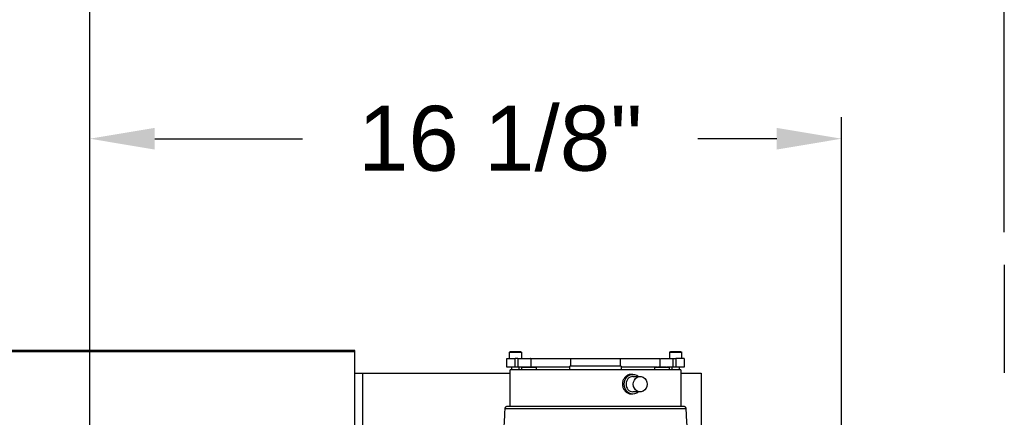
# Model space of a CAD drawing. Header units: inches. Extents: x 170 to 312, y 215 to 248.
# Tile 369 of 529: x 255.108 to 256.529, y 224.833 to 225.407. Entities that reach past the tile are written whole.
import ezdxf

# ---------------------------------------------------------------- set-up
doc = ezdxf.new("R2010")
doc.units = ezdxf.units.IN
doc.header["$LTSCALE"] = 0.25
doc.header["$MEASUREMENT"] = 0
doc.linetypes.add('PHANTOM2', pattern=[1.25, 0.625, -0.125, 0.125, -0.125, 0.125, -0.125])
for name, color, linetype in [('ANNOTATIONS', 1, 'Continuous'), ('HIDDEN', 6, 'PHANTOM2'), ('MOTOR RH', 7, 'Continuous')]:
    doc.layers.add(name, color=color, linetype=linetype)
doc.styles.add('ARIAL', font='arial.ttf', dxfattribs={"height": 0.09375})
doc.dimstyles.new('STANDARD$0', dxfattribs={"dimtxt": 0.09375, "dimasz": 0.09375, "dimexe": 0.03125, "dimexo": 0.046875, "dimgap": 0.09, "dimtad": 0, "dimtih": 1, "dimtoh": 1, "dimdec": 4, "dimzin": 0, "dimdsep": 46, "dimtxsty": 'ARIAL', "dimcen": 0.09, "dimadec": 0, "dimazin": 0, "dimtfac": 1, "dimtdec": 4, "dimtofl": 0, "dimtmove": 0, "dimatfit": 1, "dimfxl": 1, "dimtolj": 1, "dimtzin": 0, "dimarcsym": 0})

# ---------------------------------------------------------------- blocks, each defined once
blk = doc.blocks.new('*D221')
at = {"layer": 'ANNOTATIONS', "color": 0, "lineweight": -2, "transparency": 16777216}
for p, q in [((255.2092, 223.8187), (255.2092, 225.2665)), ((256.2944, 224.6654), (256.2944, 225.2665)), ((255.303, 225.2353), (255.5164, 225.2353)), ((256.2007, 225.2353), (256.0867, 225.2353))]:
    blk.add_line(p, q, dxfattribs=at)
at = {"layer": 'ANNOTATIONS', "color": 0, "transparency": 16777216}
for points in [[(255.303, 225.2509), (255.303, 225.2196), (255.2092, 225.2353)], [(256.2007, 225.2509), (256.2007, 225.2196), (256.2944, 225.2353)]]:
    blk.add_solid(points, dxfattribs=at)
at = {"layer": 'defpoints', "color": 0, "transparency": 16777216}
for p in [(255.2092, 225.2353), (256.2944, 224.6186), (255.2092, 223.7718)]:
    blk.add_point(p, dxfattribs=at)
at = {"layer": 'ANNOTATIONS', "color": 0, "transparency": 16777216, "insert": (255.8016, 225.2353), "char_height": 0.09375, "attachment_point": 5, "style": 'ARIAL'}
blk.add_mtext('\\A1;16 1/8"', dxfattribs=at)
blk = doc.blocks.new('*D222')
at = {"layer": 'ANNOTATIONS', "color": 0, "lineweight": -2, "transparency": 16777216}
for p, q in [((255.2092, 223.8187), (255.2092, 225.5464)), ((256.5293, 225.1001), (256.5293, 225.5464)), ((255.303, 225.5152), (255.5841, 225.5152)), ((256.4355, 225.5152), (256.1544, 225.5152))]:
    blk.add_line(p, q, dxfattribs=at)
at = {"layer": 'ANNOTATIONS', "color": 0, "transparency": 16777216}
for points in [[(255.303, 225.5308), (255.303, 225.4995), (255.2092, 225.5152)], [(256.4355, 225.5308), (256.4355, 225.4995), (256.5293, 225.5152)]]:
    blk.add_solid(points, dxfattribs=at)
at = {"layer": 'defpoints', "color": 0, "transparency": 16777216}
for p in [(255.2092, 225.5152), (256.5293, 225.0532), (255.2092, 223.7718)]:
    blk.add_point(p, dxfattribs=at)
at = {"layer": 'ANNOTATIONS', "color": 0, "transparency": 16777216, "insert": (255.8692, 225.5152), "char_height": 0.09375, "attachment_point": 5, "style": 'ARIAL'}
blk.add_mtext('\\A1;18 1/2"', dxfattribs=at)

msp = doc.modelspace()

# ---------------------------------------------------------------- linework, layer by layer
at = {"layer": 'HIDDEN'}
msp.add_line((256.52927, 225.05324), (256.52927, 224.02255), dxfattribs=at)
at = {"layer": 'MOTOR RH'}
for p, q in [((255.59167, 224.92951), (249.82604, 224.92951)), ((249.82604, 224.92804), (255.59167, 224.92804)), ((255.59167, 224.23906), (255.59167, 224.92951)), ((255.81497, 224.9177), (255.81497, 224.92656)), ((255.83219, 224.92656), (255.81497, 224.92656)), ((255.83219, 224.92656), (255.83219, 224.9177)), ((256.04626, 224.9177), (256.04626, 224.92656)), ((256.06349, 224.92656), (256.04626, 224.92656)), ((256.06349, 224.92656), (256.06349, 224.9177)), ((255.81127, 224.9054), (255.81127, 224.9177)), ((255.83601, 224.9054), (255.81127, 224.9054)), ((255.81866, 224.90171), (255.81866, 224.9054)), ((255.82313, 224.9054), (255.82313, 224.9177)), ((255.82714, 224.9177), (255.82313, 224.9177)), ((255.82714, 224.9177), (255.82714, 224.9054)), ((255.8285, 224.9054), (255.8285, 224.90171)), ((255.83288, 224.90171), (255.83288, 224.90466)), ((255.85379, 224.90466), (255.83288, 224.90466)), ((255.84572, 224.91771), (255.84572, 224.9054)), ((255.90232, 224.9054), (255.85071, 224.9054)), ((255.85379, 224.90466), (255.85379, 224.90171)), ((255.90232, 224.90171), (255.90232, 224.90663)), ((255.97614, 224.90663), (255.90232, 224.90663)), ((255.9034, 224.90663), (255.9034, 224.9177)), ((255.9034, 224.9177), (255.97505, 224.9177)), ((255.97505, 224.90663), (255.97505, 224.9177)), ((255.97614, 224.90663), (255.97614, 224.90171)), ((256.02786, 224.9054), (255.97614, 224.9054)), ((256.02466, 224.90171), (256.02466, 224.90466)), ((256.04558, 224.90466), (256.02466, 224.90466)), ((256.03273, 224.9054), (256.03273, 224.91771)), ((256.06718, 224.9054), (256.04242, 224.9054)), ((256.04558, 224.90466), (256.04558, 224.90171)), ((256.04996, 224.90171), (256.04996, 224.9054)), ((256.05132, 224.9054), (256.05132, 224.9177)), ((256.05132, 224.9177), (256.05533, 224.9177)), ((256.05533, 224.9177), (256.05533, 224.9054)), ((256.0598, 224.9054), (256.0598, 224.90171)), ((256.06718, 224.9177), (256.06718, 224.9054)), ((255.59167, 224.89679), (255.8162, 224.89679)), ((255.60336, 224.78757), (255.60336, 224.89679)), ((255.8162, 224.84918), (255.8162, 224.90171)), ((256.06226, 224.90171), (255.8162, 224.90171)), ((255.99121, 224.89502), (255.9933, 224.89502)), ((255.9933, 224.89187), (256.0037, 224.89187)), ((256.06226, 224.90171), (256.06226, 224.84918)), ((256.06226, 224.89679), (256.09167, 224.89679)), ((256.09167, 224.89679), (256.09167, 224.7282)), ((255.9933, 224.86657), (255.99121, 224.86657)), ((256.0037, 224.86972), (255.9933, 224.86972)), ((255.8125, 224.84918), (256.06595, 224.84918)), ((255.80882, 224.84574), (256.06963, 224.84574))]:
    msp.add_line(p, q, dxfattribs=at)
at = {"layer": 'MOTOR RH', "flags": 128}
for points in [[(255.98041, 224.88079), (255.98082, 224.88433), (255.98201, 224.88765), (255.9839, 224.89053), (255.98639, 224.8928), (255.98932, 224.89432), (255.99249, 224.89499), (255.99572, 224.89477), (255.99879, 224.89366), (256.0014, 224.89187)], [(255.99367, 224.88079), (255.99407, 224.88391), (255.99526, 224.88678), (255.99713, 224.88916), (255.99953, 224.89087), (256.00227, 224.89175), (256.00513, 224.89175), (256.00787, 224.89087), (256.01027, 224.88916), (256.01214, 224.88678), (256.01333, 224.88391), (256.01374, 224.88079), (256.01333, 224.87767), (256.01214, 224.87481), (256.01027, 224.87242), (256.00787, 224.87072), (256.00513, 224.86983), (256.00227, 224.86983), (255.99953, 224.87072), (255.99713, 224.87242), (255.99526, 224.87481), (255.99407, 224.87767), (255.99367, 224.88079)], [(256.0014, 224.86972), (255.99879, 224.86792), (255.99572, 224.86682), (255.99249, 224.8666), (255.98932, 224.86726), (255.98639, 224.86878), (255.9839, 224.87106), (255.98201, 224.87394), (255.98082, 224.87726), (255.98041, 224.88079)]]:
    msp.add_lwpolyline(points, dxfattribs=at)
at = {"layer": 'MOTOR RH'}
for centre, start, end in [((255.9938, 224.88133), 92.69759, 182.92989), ((255.9938, 224.88025), 177.07011, 267.30241)]:
    msp.add_arc(centre, 0.01055, start, end, dxfattribs=at)
for points, knots in [([(255.81497, 224.92651), (255.81497, 224.9266), (255.81498, 224.9268), (255.81509, 224.92708), (255.81531, 224.92733), (255.8156, 224.92751), (255.81584, 224.92753), (255.81595, 224.92755)], [0, 0, 0, 0, 0.1745066, 0.3640365, 0.5609502, 0.7890887, 1, 1, 1, 1]), ([(255.83121, 224.92755), (255.8313, 224.92754), (255.8315, 224.92752), (255.83177, 224.92738), (255.83201, 224.92716), (255.83217, 224.92685), (255.83218, 224.92662), (255.83219, 224.92651)], [0, 0, 0, 0, 0.1777938, 0.3693997, 0.5666453, 0.7928496, 1, 1, 1, 1]), ([(256.04627, 224.92651), (256.04627, 224.9266), (256.04627, 224.9268), (256.04639, 224.92708), (256.0466, 224.92733), (256.0469, 224.92751), (256.04714, 224.92753), (256.04725, 224.92755)], [0, 0, 0, 0, 0.1745066, 0.3640365, 0.5609502, 0.7890887, 1, 1, 1, 1]), ([(256.0625, 224.92755), (256.0626, 224.92754), (256.0628, 224.92752), (256.06307, 224.92738), (256.06331, 224.92716), (256.06347, 224.92685), (256.06348, 224.92662), (256.06349, 224.92651)], [0, 0, 0, 0, 0.1777938, 0.3693997, 0.5666453, 0.7928496, 1, 1, 1, 1]), ([(255.82714, 224.9177), (255.82855, 224.9177), (255.83138, 224.9177), (255.83568, 224.9177), (255.83955, 224.9177), (255.84273, 224.9177), (255.84482, 224.9177), (255.8458, 224.9177), (255.84563, 224.9177), (255.84559, 224.9177)], [0, 0, 0, 0, 0.1588687, 0.3177373, 0.476606, 0.6354747, 0.7943433, 0.953212, 1, 1, 1, 1]), ([(255.83297, 224.9045), (255.83295, 224.90452), (255.83292, 224.90454), (255.83289, 224.90459), (255.83288, 224.90464), (255.83288, 224.90469), (255.8329, 224.90475), (255.83295, 224.90481), (255.83309, 224.90491), (255.83335, 224.90503), (255.83389, 224.90518), (255.835, 224.90536), (255.83599, 224.90538), (255.83667, 224.9054)], [0, 0, 0, 0, 0.0152039, 0.028303, 0.0399478, 0.0510818, 0.0669422, 0.0859014, 0.1091698, 0.1856612, 0.2915404, 0.5100951, 1, 1, 1, 1]), ([(255.84653, 224.9177), (255.84801, 224.9177), (255.85299, 224.9177), (255.86269, 224.9177), (255.87544, 224.9177), (255.88905, 224.9177), (255.89862, 224.9177), (255.9034, 224.9177)], [0, 0, 0, 0, 0.0952378, 0.3214284, 0.5476189, 0.7738095, 1, 1, 1, 1]), ([(255.85, 224.9054), (255.85084, 224.90538), (255.85192, 224.90535), (255.85313, 224.90509), (255.85354, 224.90495), (255.85371, 224.90481), (255.85377, 224.90475), (255.85379, 224.9047), (255.85379, 224.90466), (255.85379, 224.90465)], [0, 0, 0, 0, 0.6303717, 0.809667, 0.9304273, 0.9547442, 0.9745577, 0.9911327, 1, 1, 1, 1]), ([(255.97505, 224.9177), (255.97984, 224.9177), (255.98941, 224.9177), (256.00301, 224.9177), (256.01576, 224.9177), (256.02548, 224.9177), (256.03047, 224.9177), (256.03196, 224.9177)], [0, 0, 0, 0, 0.22602026, 0.45204051, 0.67806077, 0.90408102, 1, 1, 1, 1]), ([(256.02475, 224.9045), (256.02474, 224.90452), (256.02471, 224.90454), (256.02468, 224.90459), (256.02466, 224.90464), (256.02466, 224.90469), (256.02469, 224.90475), (256.02474, 224.90481), (256.02487, 224.90491), (256.02514, 224.90503), (256.02567, 224.90518), (256.02679, 224.90536), (256.02777, 224.90538), (256.02845, 224.9054)], [0, 0, 0, 0, 0.0152039, 0.028303, 0.0399478, 0.0510818, 0.0669422, 0.0859014, 0.1091698, 0.1856612, 0.2915404, 0.5100951, 1, 1, 1, 1]), ([(256.03286, 224.9177), (256.03282, 224.9177), (256.03266, 224.9177), (256.03363, 224.9177), (256.03573, 224.9177), (256.0389, 224.9177), (256.04277, 224.9177), (256.04707, 224.9177), (256.0499, 224.9177), (256.05132, 224.9177)], [0, 0, 0, 0, 0.046788, 0.2056567, 0.3645253, 0.523394, 0.6822627, 0.8411313, 1, 1, 1, 1]), ([(256.04179, 224.9054), (256.04263, 224.90538), (256.04371, 224.90535), (256.04491, 224.90509), (256.04533, 224.90495), (256.0455, 224.90481), (256.04555, 224.90475), (256.04558, 224.90469), (256.04558, 224.90464), (256.04556, 224.90459), (256.04553, 224.90454), (256.0455, 224.90452), (256.04549, 224.9045)], [0, 0, 0, 0, 0.6035058, 0.7751597, 0.8907733, 0.9140538, 0.9330229, 0.9488915, 0.9600313, 0.9716823, 0.9847881, 1, 1, 1, 1]), ([(255.99121, 224.89484), (255.99073, 224.89489), (255.98882, 224.89508), (255.98547, 224.89379), (255.98177, 224.89107), (255.97911, 224.88709), (255.97807, 224.88345), (255.978, 224.88132), (255.97798, 224.88079)], [0, 0, 0, 0, 0.071605, 0.2848408, 0.4985828, 0.7135704, 0.9286153, 1, 1, 1, 1]), ([(255.97798, 224.88079), (255.97813, 224.8792), (255.97843, 224.87602), (255.98075, 224.87176), (255.98412, 224.86856), (255.98783, 224.86674), (255.99026, 224.86675), (255.99122, 224.86675)], [0, 0, 0, 0, 0.2137655, 0.4274963, 0.6421272, 0.8573533, 1, 1, 1, 1]), ([(255.80882, 224.84527), (255.80882, 224.84557), (255.80883, 224.84619), (255.80915, 224.84714), (255.80976, 224.84804), (255.8106, 224.84871), (255.81155, 224.84911), (255.81219, 224.84916), (255.8125, 224.84918)], [0, 0, 0, 0, 0.1470662, 0.3123471, 0.4924738, 0.6810579, 0.8432503, 1, 1, 1, 1]), ([(256.06595, 224.84918), (256.06626, 224.84916), (256.0669, 224.84911), (256.06785, 224.84871), (256.0687, 224.84804), (256.0693, 224.84714), (256.06962, 224.84619), (256.06963, 224.84557), (256.06963, 224.84527)], [0, 0, 0, 0, 0.1567497, 0.3189421, 0.5075262, 0.6876529, 0.8529338, 1, 1, 1, 1]), ([(255.80205, 224.79788), (255.8023, 224.7993), (255.8028, 224.80214), (255.80476, 224.80691), (255.80672, 224.8144), (255.80791, 224.82424), (255.80825, 224.83545), (255.80865, 224.84263), (255.80885, 224.84622)], [0, 0, 0, 0, 0.0880005, 0.1759317, 0.3138952, 0.56017, 0.7800937, 1, 1, 1, 1]), ([(256.0696, 224.84622), (256.0698, 224.84165), (256.07019, 224.83251), (256.07082, 224.81932), (256.07297, 224.80986), (256.07471, 224.80398), (256.07605, 224.80106), (256.07629, 224.79894), (256.07641, 224.79788)], [0, 0, 0, 0, 0.27986418, 0.55975721, 0.80582517, 0.87034726, 0.93506528, 1, 1, 1, 1])]:
    msp.add_open_spline(points, degree=3, knots=knots, dxfattribs=at)
for points in [[(255.82358, 224.92755), (255.82258, 224.92755), (255.82058, 224.92755), (255.81806, 224.92755), (255.81629, 224.92755), (255.81606, 224.92755), (255.81595, 224.92755)], [(255.83121, 224.92755), (255.83109, 224.92755), (255.83086, 224.92755), (255.8291, 224.92755), (255.82658, 224.92755), (255.82458, 224.92755), (255.82358, 224.92755)], [(256.05488, 224.92755), (256.05388, 224.92755), (256.05188, 224.92755), (256.04936, 224.92755), (256.04759, 224.92755), (256.04736, 224.92755), (256.04725, 224.92755)], [(256.0625, 224.92755), (256.06239, 224.92755), (256.06216, 224.92755), (256.0604, 224.92755), (256.05788, 224.92755), (256.05588, 224.92755), (256.05488, 224.92755)], [(255.81127, 224.9177), (255.81144, 224.9177), (255.81177, 224.9177), (255.81438, 224.9177), (255.8182, 224.9177), (255.82149, 224.9177), (255.82313, 224.9177)], [(255.85, 224.9054), (255.8499, 224.9054), (255.8497, 224.9054), (255.84816, 224.9054), (255.84596, 224.9054), (255.84333, 224.9054), (255.84071, 224.9054), (255.83851, 224.9054), (255.83697, 224.9054), (255.83677, 224.9054), (255.83667, 224.9054)], [(256.04179, 224.9054), (256.04169, 224.9054), (256.04149, 224.9054), (256.03995, 224.9054), (256.03774, 224.9054), (256.03512, 224.9054), (256.0325, 224.9054), (256.0303, 224.9054), (256.02875, 224.9054), (256.02855, 224.9054), (256.02845, 224.9054)], [(256.06718, 224.9177), (256.06701, 224.9177), (256.06668, 224.9177), (256.06408, 224.9177), (256.06026, 224.9177), (256.05697, 224.9177), (256.05533, 224.9177)]]:
    msp.add_open_spline(points, degree=3, dxfattribs=at)

# ---------------------------------------------------------------- dimensions: what is measured, and where the dimension line sits
at = {"layer": 'ANNOTATIONS'}
dim = msp.add_linear_dim(base=(255.20923, 225.51515), p1=(256.52927, 225.05324), p2=(255.20923, 223.77179), text='18 1/2"', dimstyle='STANDARD$0', override={"dimtxsty": 'ARIAL'}, dxfattribs=at)
dim.commit()
dim.dimension.update_dxf_attribs({"geometry": '*D222', "text_midpoint": (255.86925, 225.51515)})
dim = msp.add_linear_dim(base=(255.20923, 225.23527), p1=(256.29442, 224.61856), p2=(255.20923, 223.77179), text='16 1/8"', dimstyle='STANDARD$0', dxfattribs=at)
dim.commit()
dim.dimension.update_dxf_attribs({"geometry": '*D221', "text_midpoint": (255.80155, 225.23527), "dimtype": 160})

doc.saveas('drawing.dxf')
